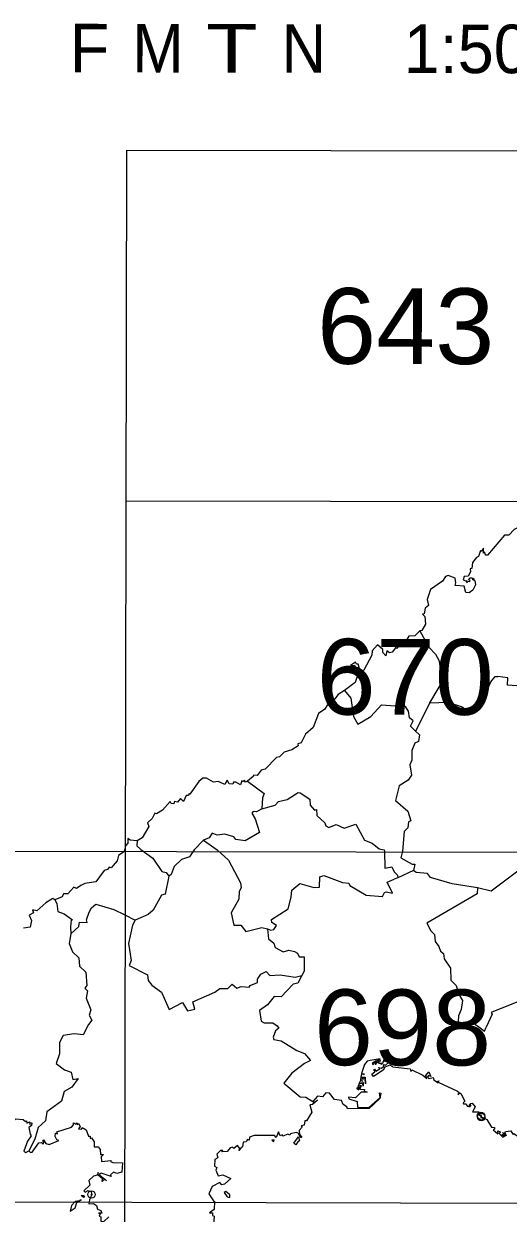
# Model space of a CAD drawing. Extents: x 483843 to 488449, y 4381269 to 4384483.
# Drawn here: x 487944.9 to 488069.8, y 4383337 to 4383643.3 of the extents above; entities that cross this region are included whole.
import ezdxf
from ezdxf.enums import TextEntityAlignment as Align

# ---------------------------------------------------------------- set-up
doc = ezdxf.new("R2010")
doc.units = 0
doc.header["$LTSCALE"] = 3.8
doc.header["$PDMODE"] = 32
doc.header["$PDSIZE"] = 1.9
doc.linetypes.add('DOTTED', pattern=[1.5, 0.3, -1.2])
for name, color, linetype, lineweight in [('1', 7, 'Continuous', 13), ('2', 7, 'DOTTED', 13), ('3', 7, 'Continuous', 25)]:
    doc.layers.add(name, color=color, linetype=linetype, lineweight=lineweight)

msp = doc.modelspace()

# ---------------------------------------------------------------- linework, layer by layer
at = {"layer": '1', "lineweight": 25}
for p, q in [((487970.8, 4383249.49), (487971.5, 4383610.8)), ((487971.5, 4383610.79), (488387.18, 4383609.99)), ((487971.33, 4383520.46), (488387.01, 4383519.66)), ((487832.59, 4383430.4), (488386.83, 4383429.34)), ((487832.42, 4383340.07), (488386.66, 4383339.01))]:
    msp.add_line(p, q, dxfattribs=at)
at = {"layer": '3', "lineweight": 13}
for p, q in [((488066.45, 4383475.24), (488067.12, 4383475.24)), ((488049.58, 4383468.44), (488045.89, 4383461.15)), ((487991.24, 4383433.06), (487994.82, 4383430.53)), ((488045.43, 4383425.26), (488041.36, 4383423.36)), ((488041.36, 4383423.36), (488040.39, 4383423.01)), ((487971.02, 4383413.84), (487973.64, 4383412.48))]:
    msp.add_line(p, q, dxfattribs=at)
at = {"layer": '3'}
for p, q in [((487971.16, 4383431.57), (487970.96, 4383430.7)), ((487959.49, 4383340.46), (487959.83, 4383340.46))]:
    msp.add_line(p, q, dxfattribs=at)
for points in [[(488074.35, 4383514.56), (488071.39, 4383513.05), (488070, 4383511.58), (488068.85, 4383511.63), (488064.48, 4383506.5), (488063.96, 4383506.48), (488063.81, 4383507.21), (488063.46, 4383507.01), (488063.43, 4383508.23), (488062.86, 4383507.42), (488062.64, 4383507.63), (488062.13, 4383506.13), (488061.63, 4383505.83)], [(488061.63, 4383505.83), (488060.61, 4383504.59), (488060.46, 4383503.01), (488059.98, 4383502.96), (488060.06, 4383502.16), (488059.48, 4383501.08), (488058.47, 4383500.94), (488058.2, 4383500.11), (488058.92, 4383499.88), (488059.23, 4383499.32), (488059.18, 4383499.89), (488059.83, 4383499.64), (488060, 4383499.89), (488059.59, 4383500.16), (488059.99, 4383500.65), (488060.56, 4383500.66), (488060.66, 4383500.12), (488060.73, 4383500.5), (488061.07, 4383500.24), (488060.87, 4383500.05), (488061.2, 4383499.97), (488061.38, 4383498.82), (488060.73, 4383497.47), (488059.74, 4383496.76), (488058.91, 4383496.87), (488058.5, 4383498.46), (488056.11, 4383498.68), (488056.28, 4383499.34)], [(488056.28, 4383499.34), (488056.14, 4383500.53), (488054.38, 4383501.26), (488053.65, 4383500.99), (488052.91, 4383499.8), (488049.77, 4383497.6), (488048.9, 4383495.04), (488049.25, 4383493.5), (488048.45, 4383492.85), (488048.18, 4383491.34), (488047.74, 4383491.3), (488048.33, 4383490.68), (488048.49, 4383488.66), (488047.53, 4383487.09), (488047.04, 4383486.95)], [(488047.04, 4383486.95), (488045.77, 4383485.71), (488044.21, 4383485.59), (488043.55, 4383484.49), (488043.07, 4383484.47), (488041.08, 4383482.45), (488040.74, 4383482.62)], [(488040.74, 4383482.62), (488039.94, 4383481.49), (488039.19, 4383481.27), (488038.56, 4383481.81), (488038.27, 4383480.53), (488037.54, 4383481.39), (488037.49, 4383482.19), (488036.12, 4383483.41), (488034.73, 4383481.85), (488034.66, 4383480.71), (488032.63, 4383476.88), (488031.71, 4383476.41), (488031.18, 4383478.4)], [(488031.18, 4383478.4), (488030.67, 4383478.42), (488030.48, 4383478.94), (488029.14, 4383478.03), (488030.17, 4383478.11), (488030.99, 4383475.44)], [(488030.99, 4383475.44), (488030.4, 4383473.67), (488027.64, 4383471.6)], [(488027.64, 4383471.6), (488026, 4383470.59), (488024.25, 4383468.36), (488023.11, 4383467.87), (488022.54, 4383466.8), (488020.93, 4383465.72), (488019.55, 4383462.06), (488017.53, 4383460.32), (488016.45, 4383458.15), (488015.58, 4383457.86), (488015.65, 4383457.36)], [(488015.65, 4383457.36), (488014.06, 4383456.33), (488012.09, 4383455.72), (488010.86, 4383454.53), (488010.1, 4383454.35), (488007.19, 4383451.37), (488006.11, 4383451.12), (488005.12, 4383449.73), (488004.12, 4383449.82), (488004.1, 4383449.43), (488002.62, 4383448.24)], [(488002.62, 4383448.24), (488002.12, 4383447.98), (488001.82, 4383448.45), (488001.53, 4383448.14), (488001.17, 4383448.31), (488000.85, 4383447.32), (487999.64, 4383447.99), (487998.97, 4383447.98), (487998.85, 4383447.48), (487997.86, 4383447.56), (487997.33, 4383448.47), (487996.75, 4383447.41), (487995.06, 4383448.18), (487993.86, 4383448.02), (487992.07, 4383449.05), (487991.12, 4383449.02), (487990.07, 4383448.15), (487987.79, 4383444.9)], [(487987.79, 4383444.9), (487987.56, 4383445.12), (487987.4, 4383444.59), (487986.8, 4383444.52), (487986.13, 4383443.05), (487985.31, 4383443.8), (487984.6, 4383442.81), (487983.84, 4383443.05), (487983.62, 4383442.4), (487982.93, 4383442.47), (487982.64, 4383442.99), (487980.67, 4383440.76), (487979.18, 4383439.84), (487978.69, 4383440.01), (487978.06, 4383438.61), (487976.87, 4383437.54), (487977.15, 4383436.55)], [(487977.15, 4383436.55), (487975.49, 4383433.67), (487974.19, 4383432.88)], [(487974.19, 4383432.88), (487972.36, 4383433.06), (487971.8, 4383433.45), (487971.77, 4383432.26), (487971.16, 4383431.57)], [(487970.96, 4383430.7), (487970.7, 4383430.04), (487969.35, 4383429.14), (487968.99, 4383427.76), (487967.48, 4383425.95), (487966.99, 4383426.07), (487966.53, 4383425.48), (487965.64, 4383425.26), (487963.49, 4383422.3), (487960.71, 4383421.9), (487959.67, 4383421.36)], [(487959.67, 4383421.36), (487958.55, 4383420.6), (487957.85, 4383420.91), (487956.31, 4383419.26), (487955.16, 4383419.23), (487954.87, 4383418.43), (487952.93, 4383417.73)], [(487952.93, 4383417.73), (487952.42, 4383418.02), (487950.59, 4383416.96), (487948.32, 4383414.88), (487947.23, 4383415.1), (487947.48, 4383414.31), (487946.3, 4383413.78), (487946.95, 4383412.34), (487946.59, 4383410.69), (487944.89, 4383410.35)], [(488034.21, 4383376.34), (488033.42, 4383376.16), (488032.74, 4383375.25), (488032.04, 4383372.92), (488032.68, 4383372.88), (488032.63, 4383372.63), (488032.04, 4383372.89), (488031.82, 4383371.99), (488032.95, 4383372.02), (488032.99, 4383370.32), (488032.91, 4383371.63), (488031.84, 4383371.92), (488031.77, 4383371.56), (488032.48, 4383371.47), (488031.76, 4383371.48), (488031.7, 4383371.19), (488032.33, 4383370.96), (488031.7, 4383371.13), (488031.36, 4383370.46), (488032.44, 4383370.63), (488032.4, 4383369.72), (488032.34, 4383370.31), (488031.33, 4383370.36), (488031.39, 4383369.87), (488031.15, 4383369.97), (488031.09, 4383369.24), (488030.79, 4383369.21), (488031.02, 4383369.09), (488030.73, 4383369.1), (488031.33, 4383368.78), (488031.13, 4383369.04), (488031.38, 4383368.92), (488031.41, 4383369.56), (488031.79, 4383369.73), (488031.57, 4383369.9), (488031.89, 4383369.9)], [(488040.11, 4383374.66), (488039.27, 4383375.12), (488038.04, 4383374.55), (488037.56, 4383373.85), (488035.1, 4383372.19), (488034.63, 4383372.75), (488035.45, 4383373.36), (488035.14, 4383373.88), (488035.33, 4383374.05), (488035.7, 4383373.53), (488036.7, 4383374.17), (488036.4, 4383374.51), (488037.06, 4383374.33), (488037.74, 4383374.78), (488037.65, 4383375.26), (488038.16, 4383375.09), (488038.94, 4383375.81), (488038.33, 4383376.31), (488038.01, 4383375.98), (488038.31, 4383376.34), (488037.77, 4383376.22), (488038.06, 4383376.56), (488037.8, 4383376.76), (488037.45, 4383375.54), (488036.97, 4383375.25), (488037.23, 4383375.56), (488036.49, 4383375.54), (488036.26, 4383375.87), (488036.93, 4383376.17), (488036.69, 4383376.58), (488036.29, 4383376.14), (488035.97, 4383376.32), (488036.14, 4383376.02), (488035.63, 4383376.19), (488036.03, 4383375.59), (488035.61, 4383376.17), (488035.32, 4383375.95), (488035.74, 4383375.3), (488035.28, 4383375.92), (488034.86, 4383375.59), (488035.09, 4383375.18), (488034.8, 4383375.6), (488036.77, 4383376.71), (488034.21, 4383376.34)], [(488040.11, 4383374.66), (488044.57, 4383374.13), (488044.7, 4383373.5), (488044.96, 4383373.9), (488047.82, 4383372.56), (488048.86, 4383371.66), (488048.58, 4383372.42), (488049.32, 4383373.35), (488049.9, 4383372.16), (488049.29, 4383372.42), (488049.02, 4383372.04), (488049.45, 4383371.63), (488050.48, 4383371.93), (488050.66, 4383371.3)], [(488031.89, 4383369.9), (488031.56, 4383368.91), (488032.76, 4383368.85), (488032.72, 4383368.39), (488033.48, 4383368.19), (488031.87, 4383368.16), (488030.46, 4383366.69), (488028.69, 4383366.9), (488028.77, 4383366.4), (488030.91, 4383365.71), (488030.99, 4383364.33), (488033.91, 4383364.22), (488036.78, 4383366.77), (488036.62, 4383367.96), (488036.98, 4383367.91), (488036.76, 4383366.56), (488033.96, 4383363.95), (488028.4, 4383363.84), (488028.22, 4383364.4), (488027.26, 4383364.99), (488026.86, 4383365.99), (488025.65, 4383366.15)], [(488050.66, 4383371.3), (488051.74, 4383370.53), (488051.53, 4383370.91), (488051.94, 4383371.07), (488051.73, 4383370.71), (488056.72, 4383368.39), (488057.19, 4383368.05), (488056.86, 4383367.59), (488057.31, 4383368.02), (488057.57, 4383367.85), (488058.64, 4383365.85), (488058.18, 4383365.43), (488058.32, 4383365.15), (488059, 4383365.17), (488059.24, 4383364.56), (488060, 4383364.34), (488059.67, 4383364.64), (488060.07, 4383364.76), (488059.67, 4383364.75), (488059.92, 4383365.01)], [(488019.43, 4383365.74), (488019.68, 4383365.53), (488020.62, 4383366.07), (488019.37, 4383364.99), (488018.71, 4383364.9), (488019.19, 4383363.01), (488017.8, 4383360.75), (488017.39, 4383360.73), (488017.18, 4383359.65), (488016.42, 4383359.47), (488016.68, 4383359.13), (488015.95, 4383358.3), (488016.05, 4383357.27), (488016.59, 4383356.54), (488016.32, 4383356.41), (488015.71, 4383357.62), (488015.14, 4383357.78)], [(488025.65, 4383366.15), (488025.08, 4383366.3), (488023.79, 4383367.86), (488022.8, 4383367.95), (488021.91, 4383366.99), (488020.67, 4383367.13), (488019.43, 4383365.74)], [(488059.92, 4383365.01), (488060.18, 4383364.58), (488060.09, 4383365.24), (488060.5, 4383365.3), (488061.27, 4383364.37), (488060.6, 4383363.1), (488062.21, 4383363.05), (488062.44, 4383362.13), (488062.67, 4383362.34), (488063.03, 4383361.75), (488064.27, 4383361.11), (488065.5, 4383359.14), (488066.24, 4383359.06), (488066.29, 4383358.6), (488065.92, 4383358.46)], [(487939.94, 4383358.15), (487939.37, 4383359.71), (487939.62, 4383360.15), (487942.2, 4383360.38), (487942.82, 4383361.27), (487944.82, 4383361.13), (487945.37, 4383360.61), (487945.67, 4383360.77), (487945.74, 4383360.21), (487946.44, 4383360.52), (487946.47, 4383359.83), (487946.65, 4383360.37), (487947.01, 4383360.17), (487946.93, 4383359.55), (487946.22, 4383359.03), (487946.56, 4383357.36)], [(487953.48, 4383357.91), (487957.22, 4383359.11), (487957.8, 4383359.77), (487957.75, 4383360.25), (487958.33, 4383359.95), (487958.66, 4383360.29), (487958.7, 4383359.86), (487959.01, 4383360.06), (487959.47, 4383359.35), (487959.09, 4383358.75), (487959.82, 4383358.63), (487960.02, 4383359.06), (487961.05, 4383358.46), (487961.59, 4383356.83)], [(487946.56, 4383357.36), (487946.87, 4383356.91), (487945.93, 4383355.51), (487945, 4383352.95), (487945.47, 4383352.57), (487946.24, 4383353.06)], [(487946.24, 4383353.06), (487946.66, 4383352.58), (487947.09, 4383352.69), (487948.81, 4383355.14), (487949.55, 4383355.18), (487949.93, 4383354.72), (487950.09, 4383355.37), (487949.75, 4383355.58), (487950.05, 4383355.9), (487950.63, 4383354.93), (487951.53, 4383354.71), (487954, 4383355.69), (487953.45, 4383355.88), (487953.04, 4383356.77), (487953.15, 4383357.6), (487953.68, 4383357.45), (487953.48, 4383357.91)], [(487961.59, 4383356.83), (487962.03, 4383356.79), (487962.03, 4383356.2), (487962.37, 4383356.36), (487963.12, 4383355.32), (487963.05, 4383354.08), (487964.16, 4383354.04), (487964.63, 4383353.38), (487964.7, 4383352.13), (487965.49, 4383352.1), (487964.89, 4383351.49), (487964.96, 4383350.27), (487967.45, 4383350.55)], [(488015.14, 4383357.78), (488013.66, 4383357.46), (488013.56, 4383357.06), (488012.99, 4383357.3), (488011.74, 4383356.79), (488011.64, 4383357.14), (488011, 4383356.94), (488010.59, 4383357.97), (488010.02, 4383356.51), (488009.54, 4383356.97), (488004.34, 4383356.98), (488003.16, 4383356.52), (488003.01, 4383355.82), (488002.65, 4383355.99), (488002.23, 4383355.34), (488001.47, 4383355.31), (488001.32, 4383354.07), (488000.92, 4383353.72)], [(488065.92, 4383358.46), (488067.14, 4383357.39), (488067.18, 4383358.17), (488067.68, 4383358.05), (488067.76, 4383357.67), (488067.4, 4383357.6), (488068.44, 4383356.57), (488069.37, 4383357.08), (488068.47, 4383356.79), (488068.27, 4383357.27), (488068.94, 4383357.19), (488068.37, 4383357.78), (488069.22, 4383357.33), (488068.94, 4383357.62), (488069.15, 4383358.03), (488070.51, 4383358.21), (488071.02, 4383357.33), (488071.28, 4383357.49), (488072.97, 4383356.28)], [(488000.92, 4383353.72), (488000.34, 4383353.15), (488000.66, 4383353.6), (488000.07, 4383354.38), (487999.07, 4383353.65), (487998.77, 4383353.98), (487998.13, 4383353.83), (487997.35, 4383352.84), (487996.02, 4383352.76), (487996.28, 4383353.11), (487995.64, 4383353.1), (487994.74, 4383352.2), (487995, 4383351.23), (487994.2, 4383350.79), (487994.08, 4383349.06), (487994.69, 4383348.75), (487994.46, 4383348.06), (487995.06, 4383346.57), (487996.22, 4383346.82), (487998.35, 4383345.88)], [(487967.45, 4383350.55), (487967.33, 4383350.27), (487967.93, 4383350.03), (487970.4, 4383349.99), (487970.2, 4383347.53), (487968.92, 4383347.24), (487968.1, 4383347.53), (487967.27, 4383346.9), (487967.43, 4383346.4), (487964.9, 4383347.32), (487964.4, 4383347.03), (487964.56, 4383346.8)], [(487964.56, 4383346.8), (487966.25, 4383345.43), (487965.65, 4383345.69), (487965.18, 4383345.18), (487965.21, 4383345.85), (487964.09, 4383346.79), (487964.16, 4383347.45), (487963.89, 4383346.79), (487962.93, 4383346.52), (487961.69, 4383345.4), (487961.95, 4383344.23), (487960.4, 4383342.75), (487960.76, 4383342.4), (487961.51, 4383342.8)], [(487998.35, 4383345.88), (487996.68, 4383344.42), (487996, 4383344.31), (487995.48, 4383344.89), (487993.47, 4383343.87), (487992.63, 4383341.94), (487993.82, 4383340.2)], [(487961.51, 4383342.8), (487962.28, 4383342.46), (487962.5, 4383341.78), (487961.86, 4383340.45)], [(487959.49, 4383340.46), (487959.39, 4383340.15), (487958.21, 4383339.99), (487957.28, 4383338.93), (487956.87, 4383337.47), (487958.22, 4383338.39), (487958.58, 4383339.72), (487959.83, 4383340.46)], [(487961.86, 4383340.45), (487961.71, 4383339.39), (487962.96, 4383339.45), (487963.72, 4383338.99), (487963.98, 4383338.03), (487964.84, 4383337.65), (487965.03, 4383337.02), (487964.22, 4383336.96), (487964.67, 4383336.82), (487964.34, 4383336.18), (487964.82, 4383336.04), (487964.84, 4383334.96), (487965.54, 4383334.8), (487966.9, 4383336.03)], [(487993.82, 4383340.2), (487994.1, 4383339.97), (487993.98, 4383337.94), (487992.79, 4383337.04), (487993.61, 4383337.07), (487993.58, 4383336.39), (487994.02, 4383336.18), (487993.78, 4383332.84), (487993.27, 4383332.34), (487992.2, 4383333.02), (487992.48, 4383331.63), (487992, 4383330.87), (487991.82, 4383331.17), (487991.3, 4383331.02), (487991.41, 4383330.72)]]:
    msp.add_lwpolyline(points, dxfattribs=at)
at = {"layer": '3', "lineweight": 13}
for points in [[(488047.04, 4383486.95), (488049.39, 4383482.79), (488051.1, 4383480.99), (488051.93, 4383479.4), (488052.56, 4383476.26), (488053.08, 4383475.31)], [(488049.58, 4383468.44), (488053.41, 4383474.77), (488053.08, 4383475.31)], [(488049.58, 4383468.44), (488054.21, 4383468.58), (488057.93, 4383467.39), (488059.82, 4383465.93), (488062.09, 4383468.45), (488062.52, 4383469.69), (488064.52, 4383472.06), (488065.3, 4383473.83), (488066.45, 4383475.24)], [(488080.05, 4383474.59), (488078.77, 4383472.5), (488077.4, 4383471.69), (488074.32, 4383473.23), (488073.24, 4383472.69), (488069.59, 4383473.01), (488069.7, 4383474.83), (488067.12, 4383475.24)], [(488027.64, 4383471.6), (488029.23, 4383469.62), (488029.96, 4383464.95), (488031.09, 4383462.9), (488034.41, 4383464.92), (488037.16, 4383467.89), (488040.65, 4383467.64)], [(488045.89, 4383461.15), (488044.65, 4383462.39), (488045.3, 4383463.8), (488044.34, 4383464.6), (488044.13, 4383466.31), (488043.42, 4383467.33), (488042.58, 4383467.9), (488040.65, 4383467.64)], [(488045.89, 4383461.15), (488046.92, 4383460.15), (488046.71, 4383458.45), (488045.78, 4383458.04), (488044.98, 4383456.17), (488044.93, 4383453.63), (488044.48, 4383452.48), (488044.87, 4383449.79), (488044.05, 4383448.5), (488041.73, 4383447.05), (488040.8, 4383443.3), (488043.92, 4383440.54), (488044.71, 4383438.08), (488044.15, 4383437.79), (488043.93, 4383436.26), (488042.97, 4383435.26), (488042.53, 4383430.2)], [(488002.62, 4383448.24), (488006.94, 4383445.06), (488006.44, 4383443.92), (488006.33, 4383441.1)], [(488006.33, 4383441.1), (488009.73, 4383442.08), (488010.59, 4383443.01), (488012.83, 4383443.55), (488015.66, 4383445.34), (488016.23, 4383445.23), (488018.72, 4383443.65), (488018.79, 4383442.11), (488019.91, 4383440.78), (488020.37, 4383440.96), (488020.52, 4383439.38), (488022.56, 4383437.52), (488022.8, 4383436.73), (488023.61, 4383436.34), (488025.5, 4383437.09), (488027.54, 4383436.13), (488030.52, 4383437.17), (488032.75, 4383433.05), (488034.75, 4383432.31), (488036.55, 4383430.8), (488037.85, 4383430.53), (488037.89, 4383430.23)], [(488006.33, 4383441.1), (488004.91, 4383440.34), (488004.1, 4383440.45), (488003.74, 4383440), (488004.63, 4383438.53), (488005.67, 4383435.04), (488002.02, 4383432.92), (487999.58, 4383433.2), (487999.08, 4383433.88), (487996.76, 4383434.59), (487994.8, 4383434.36), (487993.54, 4383434.87), (487992.77, 4383433.65), (487991.24, 4383433.06), (487988.84, 4383430.57)], [(487974.19, 4383432.88), (487974.07, 4383431.58), (487975.1, 4383430.67)], [(487975.1, 4383430.67), (487978.21, 4383428.43), (487980.53, 4383425.02), (487981.64, 4383424.7), (487982.34, 4383423.75)], [(487988.84, 4383430.57), (487987.65, 4383428.76), (487985.63, 4383428.08), (487983.68, 4383426.3), (487982.94, 4383424.25), (487982.34, 4383423.75)], [(487994.82, 4383430.53), (487997.68, 4383427.92), (488000.83, 4383422.04), (488000.97, 4383420.81), (488000.44, 4383419.86), (488000.35, 4383417.9), (487998.42, 4383414.33), (487999.05, 4383411.18), (488000.89, 4383411.17), (488002.19, 4383409.51), (488006.27, 4383410.57), (488007.74, 4383410.2)], [(488037.89, 4383430.23), (488037.99, 4383425.87), (488039.79, 4383426.2), (488040.4, 4383424.93)], [(488042.53, 4383430.2), (488042.17, 4383428.52), (488045.02, 4383426.84), (488045.72, 4383426.89), (488045.43, 4383425.26)], [(488040.4, 4383424.93), (488041.3, 4383424.07), (488041.36, 4383423.36)], [(488061.89, 4383420.76), (488055.4, 4383421.85), (488049.75, 4383423.47), (488048.97, 4383424.43), (488046.05, 4383424.7), (488045.43, 4383425.26)], [(488078.41, 4383425.53), (488077.05, 4383425.45), (488075.54, 4383426.27), (488072.97, 4383425.58), (488065.4, 4383419.95), (488061.89, 4383420.76)], [(487982.34, 4383423.75), (487981.39, 4383419.13), (487980.46, 4383418.92), (487978.34, 4383415.07), (487976.98, 4383413.95), (487973.64, 4383412.48)], [(488007.74, 4383410.2), (488008.59, 4383409.85), (488009.42, 4383410.07), (488010.06, 4383411.09), (488008.92, 4383411.85), (488008.83, 4383412.61), (488013.06, 4383415.35), (488013.91, 4383418.4), (488014, 4383420.21), (488016.07, 4383421.9), (488019.73, 4383420.9), (488021.19, 4383420.92), (488021.25, 4383423.62), (488022.3, 4383423.93), (488027.14, 4383422.13), (488028.72, 4383421.98), (488029, 4383421.37), (488033.21, 4383418.91), (488037.39, 4383418.57), (488037.91, 4383419.57), (488038.38, 4383419.74), (488040.01, 4383419.42), (488038.64, 4383422.22), (488040.39, 4383423.01)], [(488061.89, 4383420.76), (488061.78, 4383419.2), (488048.81, 4383411.67), (488049.88, 4383409.7), (488050.85, 4383408.78), (488051, 4383406.94), (488051.97, 4383405.69), (488052.35, 4383404.48), (488053.11, 4383403.88), (488053.34, 4383402.52), (488054.91, 4383400.12), (488055.04, 4383396.98), (488056.43, 4383395.6), (488057.01, 4383393.45), (488058, 4383391.8), (488057.72, 4383389.44), (488056.99, 4383387.83), (488056.85, 4383384.97)], [(487952.93, 4383417.73), (487953.49, 4383416.77), (487953.74, 4383414.72), (487955.4, 4383414.09), (487957.47, 4383412.51), (487957.19, 4383412.43), (487956.97, 4383410.75), (487957.04, 4383408.94)], [(487957.04, 4383408.94), (487959.12, 4383410.85), (487959.32, 4383411.94), (487961.27, 4383411.84), (487961.1, 4383412.56), (487961.82, 4383414.48), (487962.38, 4383415.61), (487963.53, 4383416.6), (487968.18, 4383415.23), (487971.02, 4383413.84)], [(487973.64, 4383412.48), (487972.96, 4383411.14), (487971.98, 4383406.41), (487972.59, 4383402.07), (487972.09, 4383400.77), (487976.86, 4383398.35), (487976.98, 4383396.9), (487977.95, 4383395.71), (487980.48, 4383393.87), (487982.38, 4383389.44), (487985.83, 4383391.26), (487987.13, 4383389.14), (487989.08, 4383389.57), (487988.49, 4383391.44), (487994.22, 4383393.95), (487995.51, 4383394.86), (487997.57, 4383394.81), (487998.63, 4383395.94), (487999.84, 4383394.9), (488001.02, 4383395.34), (488003.02, 4383395.19), (488003.27, 4383395.61), (488005.18, 4383396.39), (488005.23, 4383397.24), (488006.07, 4383398.51), (488007.44, 4383399.19), (488008.35, 4383398.2), (488011.05, 4383398.36), (488014.87, 4383397.75), (488016.61, 4383398.23)], [(487957.04, 4383408.94), (487956.66, 4383406.42), (487957.47, 4383404.29), (487959.1, 4383402.71), (487959.35, 4383400.62), (487960.95, 4383399.07), (487961.16, 4383395.59), (487960.66, 4383394.97), (487961.37, 4383394.27), (487961.07, 4383392.38), (487962.26, 4383389.36), (487961.83, 4383387.98), (487962.53, 4383386.73), (487961.65, 4383385.62)], [(488007.74, 4383410.2), (488007.99, 4383407.61), (488009.38, 4383406.56), (488009.75, 4383405.4), (488011.78, 4383404.27), (488013.28, 4383404.69), (488014.76, 4383404.37), (488015.48, 4383403.95), (488015.95, 4383403.01), (488017.18, 4383403.03), (488017.21, 4383399.31), (488016.61, 4383398.23)], [(488102.91, 4383400.93), (488100.42, 4383399.81), (488094.62, 4383398.18), (488093.67, 4383394.46), (488078.5, 4383393.88), (488065.46, 4383388.7), (488065.69, 4383388.21), (488064.16, 4383384.93)], [(488016.61, 4383398.23), (488015.59, 4383396.24), (488014.41, 4383396.01), (488011.31, 4383392.73), (488009.48, 4383392.82), (488007.79, 4383390.62), (488005.69, 4383389.2), (488006.17, 4383386.48), (488006.91, 4383385.99), (488009.13, 4383385.98), (488010.27, 4383385.26)], [(487961.65, 4383385.62), (487960.26, 4383382.88), (487957.96, 4383383.2), (487955.14, 4383382.78), (487954.15, 4383380.92), (487954.12, 4383378.01), (487953.33, 4383375.56), (487955.42, 4383373.87), (487957.12, 4383373.27), (487957.57, 4383371.43), (487958.94, 4383371.65), (487957.34, 4383369.42), (487955.39, 4383368.35), (487954.65, 4383365.87), (487950.9, 4383363.07), (487950.55, 4383360.8), (487948.65, 4383359.05), (487947.78, 4383356.05), (487946.24, 4383353.06)], [(488010.27, 4383385.26), (488010.67, 4383384.65), (488009.79, 4383383.92), (488009.19, 4383382.29), (488009.44, 4383381.68), (488011.29, 4383381.41), (488015.3, 4383378.87), (488017.32, 4383378.11), (488018.86, 4383376.32), (488017.27, 4383375.56), (488014.03, 4383373.07), (488011.97, 4383370.51), (488016.17, 4383366.97), (488017.67, 4383366.83), (488019.43, 4383365.74)], [(488056.85, 4383384.97), (488056.79, 4383384.6), (488057.51, 4383384.96)], [(488057.51, 4383384.96), (488060.51, 4383386.14), (488062.22, 4383384.94)], [(488062.22, 4383384.94), (488063.71, 4383383.86), (488064.16, 4383384.93)]]:
    msp.add_lwpolyline(points, dxfattribs=at)
at = {"layer": '3'}
for points in [[(488009.5, 4383355.89), (488008.88, 4383355.81), (488009.34, 4383355.36)], [(488015.57, 4383355.32), (488015.03, 4383354.57), (488014.59, 4383355.01), (488015.76, 4383356.68), (488016.02, 4383355.6)], [(487960.33, 4383341.54), (487960.58, 4383341.35), (487960.3, 4383340.98), (487959.76, 4383341.53)], [(487997.02, 4383342.54), (487996.6, 4383342.33), (487997.38, 4383341.16), (487998.09, 4383341.06), (487998.04, 4383341.73)]]:
    msp.add_lwpolyline(points, close=True, dxfattribs=at)
for p in [(488062.8, 4383362.06), (488062.88, 4383361.74), (487962.39, 4383341.79)]:
    msp.add_point(p, dxfattribs=at)

# ---------------------------------------------------------------- texts
at = {"layer": '2'}
for s, p in [('F', (487956.76, 4383630.83)), ('1:50.000', (488042.84, 4383630.66))]:
    msp.add_text(s, height=12.5, rotation=359.89, dxfattribs=at).set_placement(p)
for s, width, p in [('M', 0.95, (487972.92, 4383630.79)), ('T', 1.3, (487991.9, 4383630.76)), ('N', 0.95, (488011.39, 4383630.72))]:
    msp.add_text(s, height=12.5, rotation=359.89, dxfattribs=dict(at, width=width)).set_placement(p)
at = {"layer": '2', "width": 1.05}
for s, p in [('643', (488043.37, 4383555.72)), ('670', (488043.26, 4383465.38)), ('698', (488042.57, 4383375.08))]:
    msp.add_text(s, height=19.5, rotation=359.89, dxfattribs=at).set_placement(p, align=Align.CENTER)

doc.saveas('drawing.dxf')
